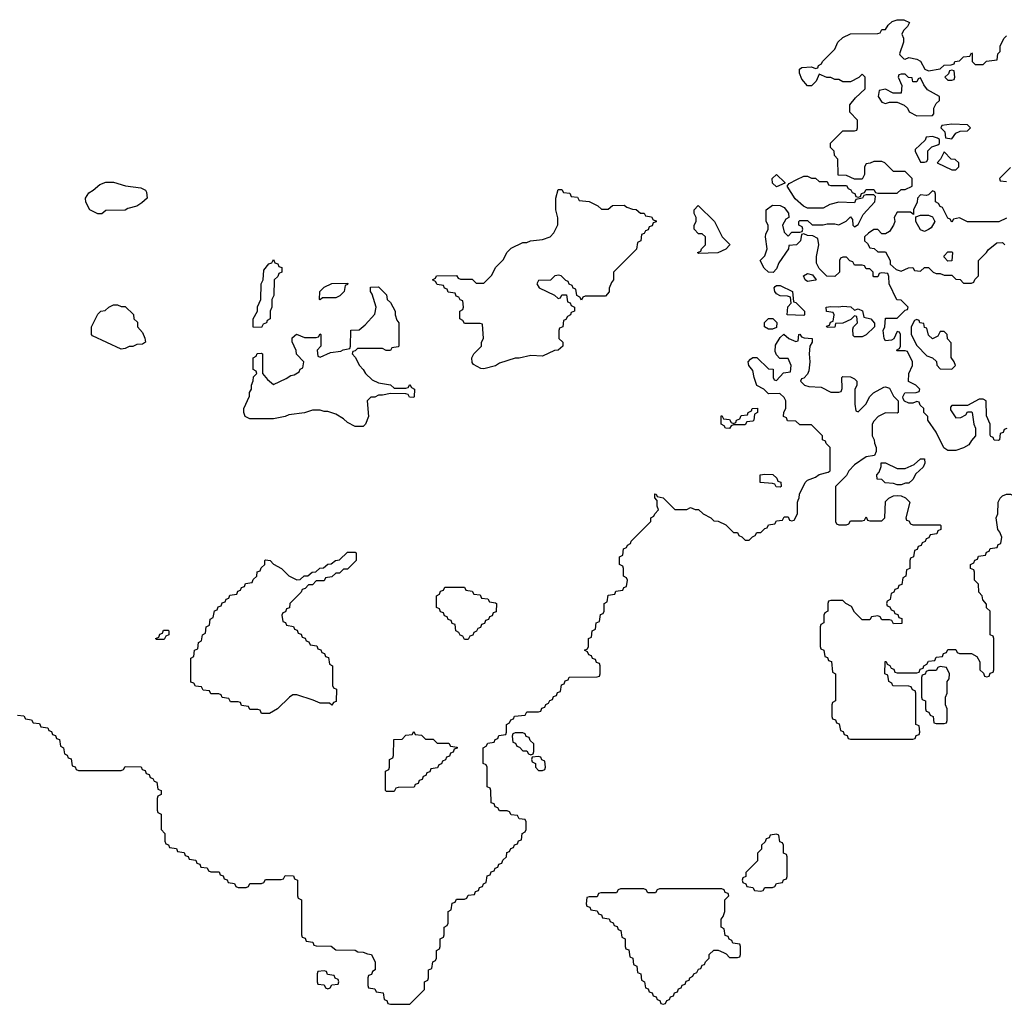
# Model space of a CAD drawing. Header units: inches. Extents: x 2701323 to 2964515, y 494916 to 722124.
# Tile 418 of 656: x 2831629 to 2836679, y 597414 to 602465. Entities that reach past the tile are written whole.
import ezdxf

# ---------------------------------------------------------------- set-up
doc = ezdxf.new("R2010")
doc.units = ezdxf.units.IN
doc.header["$MEASUREMENT"] = 0
doc.layers.add('C8539', color=7, linetype='Continuous')
doc.layers.add('C8630', color=7, linetype='Continuous')

msp = doc.modelspace()

# ---------------------------------------------------------------- linework, layer by layer
at = {"layer": 'C8539', "color": 2, "elevation": 2}
for points in [[(2831618, 598898), (2831650, 598894), (2831658, 598878), (2831690, 598874), (2831698, 598858), (2831730, 598854), (2831738, 598838), (2831772.7, 598832.7), (2831778, 598818), (2831792.7, 598812.7), (2831798, 598798), (2831812.7, 598792.7), (2831818, 598778), (2831832.7, 598772.7), (2831838, 598738), (2831854, 598730), (2831858, 598698), (2831872.7, 598692.7), (2831878, 598678), (2831892.7, 598672.7), (2831898, 598638), (2831912.7, 598632.7), (2831918, 598618), (2831930, 598614), (2832150, 598614), (2832162, 598618), (2832170, 598634), (2832252.7, 598632.7), (2832258, 598618), (2832272.7, 598612.7), (2832278, 598598), (2832292.7, 598592.7), (2832298, 598578), (2832312.7, 598572.7), (2832318, 598558), (2832332.7, 598552.7), (2832338, 598518), (2832354, 598510), (2832354, 598490), (2832338, 598482), (2832334, 598470), (2832334, 598410), (2832338, 598398), (2832354, 598390), (2832354, 598310), (2832374, 598290), (2832374, 598250), (2832378, 598238), (2832392.7, 598232.7), (2832398, 598218), (2832432.7, 598212.7), (2832438, 598198), (2832472.7, 598192.7), (2832478, 598178), (2832492.7, 598172.7), (2832498, 598158), (2832532.7, 598152.7), (2832538, 598138), (2832552.7, 598132.7), (2832558, 598118), (2832590, 598114), (2832598, 598098), (2832610, 598094), (2832652.7, 598092.7), (2832658, 598078), (2832672.7, 598072.7), (2832678, 598058), (2832692.7, 598052.7), (2832698, 598038), (2832730, 598034), (2832738, 598018), (2832750, 598014), (2832790, 598014), (2832802, 598018), (2832810, 598034), (2832870, 598034), (2832882, 598038), (2832890, 598054), (2832970, 598054), (2832982, 598058), (2832990, 598074), (2833032.7, 598072.7), (2833038, 598058), (2833054, 598050), (2833054, 597970), (2833058, 597958), (2833074, 597950), (2833074, 597770), (2833078, 597758), (2833092.7, 597752.7), (2833098, 597738), (2833132.7, 597732.7), (2833138, 597718), (2833150, 597714), (2833227.3, 597712.7), (2833250, 597694), (2833350, 597692), (2833363.6, 597683.6), (2833390, 597682), (2833412.7, 597672.7), (2833434, 597670), (2833452, 597630), (2833452, 597590), (2833438, 597582), (2833432.7, 597567.3), (2833418, 597562), (2833414, 597550), (2833414, 597510), (2833418, 597498), (2833450, 597494), (2833458, 597478), (2833492.7, 597472.7), (2833498, 597438), (2833512.7, 597432.7), (2833518, 597418), (2833530, 597414), (2833630, 597414), (2833706, 597490), (2833706, 597530), (2833722, 597538), (2833726, 597550), (2833726, 597590), (2833742, 597598), (2833747.3, 597632.7), (2833762, 597638), (2833766, 597650), (2833766, 597690), (2833782, 597698), (2833786, 597710), (2833786, 597750), (2833802, 597758), (2833806, 597770), (2833806, 597810), (2833822, 597818), (2833826, 597830), (2833826, 597890), (2833842, 597898), (2833847.3, 597932.7), (2833862, 597938), (2833870, 597954), (2833910, 597954), (2833922, 597958), (2833930, 597974), (2833962, 597978), (2833967.3, 597992.7), (2833982, 597998), (2833987.3, 598012.7), (2834002, 598018), (2834007.3, 598032.7), (2834022, 598038), (2834027.3, 598072.7), (2834042, 598078), (2834047.3, 598092.7), (2834062, 598098), (2834067.3, 598112.7), (2834082, 598118), (2834087.3, 598132.7), (2834102, 598138), (2834107.3, 598152.7), (2834126, 598170), (2834127.3, 598192.7), (2834142, 598198), (2834147.3, 598212.7), (2834162, 598218), (2834167.3, 598232.7), (2834182, 598238), (2834187.3, 598252.7), (2834202, 598258), (2834206, 598290), (2834222, 598298), (2834226, 598310), (2834226, 598350), (2834222, 598362), (2834190, 598366), (2834182, 598382), (2834150, 598386), (2834142, 598402), (2834130, 598406), (2834090, 598406), (2834082, 598422), (2834067.3, 598427.3), (2834062, 598442), (2834047.3, 598447.3), (2834046, 598510), (2834042, 598522), (2834026, 598530), (2834026, 598630), (2834022, 598642), (2834006, 598650), (2834006, 598730), (2834022, 598738), (2834030, 598754), (2834062, 598758), (2834067.3, 598772.7), (2834082, 598778), (2834087.3, 598792.7), (2834122, 598798), (2834126, 598810), (2834126, 598850), (2834142, 598858), (2834147.3, 598872.7), (2834162, 598878), (2834167.3, 598892.7), (2834222, 598898), (2834230, 598914), (2834290, 598914), (2834302, 598918), (2834307.3, 598932.7), (2834322, 598938), (2834327.3, 598952.7), (2834342, 598958), (2834347.3, 598972.7), (2834362, 598978), (2834367.3, 598992.7), (2834382, 598998), (2834387.3, 599012.7), (2834402, 599018), (2834407.3, 599052.7), (2834422, 599058), (2834427.3, 599072.7), (2834442, 599078), (2834447.3, 599092.7), (2834590, 599094), (2834602, 599098), (2834606, 599110), (2834606, 599150), (2834602, 599162), (2834587.3, 599167.3), (2834582, 599182), (2834567.3, 599187.3), (2834562, 599202), (2834547.3, 599207.3), (2834542, 599222), (2834526, 599230), (2834542, 599238), (2834546, 599250), (2834546, 599290), (2834562, 599298), (2834566, 599330), (2834582, 599338), (2834586, 599370), (2834602, 599378), (2834607.3, 599412.7), (2834622, 599418), (2834626, 599430), (2834626, 599470), (2834642, 599478), (2834647.3, 599512.7), (2834682, 599518), (2834687.3, 599532.7), (2834722, 599538), (2834727.3, 599552.7), (2834742, 599558), (2834746, 599590), (2834742, 599602), (2834726, 599610), (2834726, 599650), (2834722, 599662), (2834706, 599670), (2834706, 599710), (2834722, 599718), (2834726, 599750), (2834742, 599758), (2834746, 599770), (2834762, 599778), (2834766, 599790), (2834866, 599890), (2834866, 599910), (2834882, 599918), (2834886, 599930), (2834906, 599950), (2834898, 599970), (2834898, 599998), (2834896.5, 600000)], [(2834942, 600000), (2834990, 599952), (2835050, 599952), (2835070, 599962), (2835092.7, 599952.7), (2835110, 599952), (2835134, 599930), (2835174, 599910), (2835190, 599894), (2835211.6, 599891.6), (2835250, 599874), (2835290, 599834), (2835310, 599834), (2835318, 599818), (2835332.7, 599812.7), (2835350, 599794), (2835370, 599794), (2835387.3, 599812.7), (2835402, 599818), (2835410, 599834), (2835430, 599834), (2835450, 599854), (2835462, 599858), (2835470, 599874), (2835502, 599878), (2835510, 599894), (2835542, 599898), (2835550, 599914), (2835570, 599914), (2835578, 599898), (2835590, 599894), (2835602, 599898), (2835618, 599930), (2835618, 599990), (2835622.1, 600000)], [(2836183.6, 600000), (2836194, 599990), (2836174, 599910), (2836178, 599898), (2836190, 599894), (2836198, 599878), (2836210, 599874), (2836350, 599874), (2836354, 599870), (2836354, 599850), (2836338, 599842), (2836332.7, 599827.3), (2836298, 599822), (2836292.7, 599807.3), (2836278, 599802), (2836272.7, 599787.3), (2836258, 599782), (2836252.7, 599767.3), (2836238, 599762), (2836232.7, 599747.3), (2836218, 599742), (2836214, 599710), (2836198, 599702), (2836194, 599690), (2836194, 599650), (2836178, 599642), (2836174, 599610), (2836158, 599602), (2836152.7, 599567.3), (2836138, 599562), (2836132.7, 599547.3), (2836118, 599542), (2836112.7, 599527.3), (2836098, 599522), (2836094, 599490), (2836078, 599482), (2836074, 599470), (2836078, 599458), (2836092.7, 599452.7), (2836098, 599438), (2836112.7, 599432.7), (2836118, 599418), (2836132.7, 599412.7), (2836138, 599398), (2836152.7, 599392.7), (2836152.7, 599367.3), (2836110, 599366), (2836102, 599382), (2836090, 599386), (2836050, 599386), (2836042, 599402), (2836030, 599406), (2835998, 599402), (2835990, 599386), (2835950, 599386), (2835910, 599426), (2835894.6, 599454.6), (2835866, 599470), (2835850, 599486), (2835790, 599486), (2835778, 599482), (2835774, 599470), (2835774, 599430), (2835758, 599422), (2835754, 599410), (2835754, 599370), (2835738, 599362), (2835734, 599350), (2835734, 599250), (2835738, 599238), (2835754, 599230), (2835758, 599198), (2835772.7, 599192.7), (2835778, 599178), (2835792.7, 599172.7), (2835798, 599118), (2835814, 599110), (2835814, 598970), (2835798, 598962), (2835794, 598950), (2835794, 598890), (2835798, 598878), (2835812.7, 598872.7), (2835818, 598858), (2835832.7, 598852.7), (2835838, 598818), (2835852.7, 598812.7), (2835858, 598798), (2835872.7, 598792.7), (2835878, 598778), (2835890, 598774), (2836210, 598774), (2836222, 598778), (2836227.3, 598792.7), (2836242, 598798), (2836246, 598810), (2836242, 598842), (2836226, 598850), (2836226, 599010), (2836222, 599022), (2836207.3, 599027.3), (2836202, 599042), (2836190, 599046), (2836107.3, 599047.3), (2836102, 599062), (2836086, 599070), (2836082, 599102), (2836066, 599110), (2836067.3, 599172.7), (2836072.7, 599172.7), (2836078, 599158), (2836092.7, 599152.7), (2836098, 599138), (2836112.7, 599132.7), (2836118, 599118), (2836130, 599114), (2836230, 599114), (2836242, 599118), (2836247.3, 599132.7), (2836262, 599138), (2836266, 599150), (2836282, 599158), (2836290, 599174), (2836322, 599178), (2836330, 599194), (2836362, 599198), (2836367.3, 599212.7), (2836382, 599218), (2836390, 599234), (2836430, 599234), (2836438, 599218), (2836450, 599214), (2836510, 599214), (2836538, 599198), (2836554, 599170), (2836554, 599130), (2836572.7, 599112.7), (2836578, 599098), (2836590, 599094), (2836602, 599098), (2836607.3, 599112.7), (2836622, 599118), (2836626, 599130), (2836626, 599290), (2836622, 599302), (2836606, 599310), (2836606, 599430), (2836588.4, 599448.4), (2836587.3, 599467.3), (2836568.4, 599488.4), (2836566, 599510), (2836548.4, 599528.4), (2836546, 599570), (2836526, 599590), (2836526, 599630), (2836522, 599642), (2836506, 599650), (2836506, 599670), (2836522, 599678), (2836527.3, 599692.7), (2836542, 599698), (2836547.3, 599712.7), (2836582, 599718), (2836587.3, 599732.7), (2836602, 599738), (2836607.3, 599752.7), (2836642, 599758), (2836647.3, 599772.7), (2836662, 599778), (2836666, 599810), (2836656.4, 599836.4), (2836646, 599850), (2836638, 599910), (2836646, 599930), (2836648, 599990), (2836653, 600000)], [(2835814, 600000), (2835814, 599890), (2835818, 599878), (2835830, 599874), (2835870, 599874), (2835882, 599878), (2835890, 599894), (2835950, 599894), (2835962, 599898), (2835970, 599914), (2835978, 599898), (2835990, 599894), (2836050, 599894), (2836066, 599910), (2836070, 599994), (2836076, 600000)]]:
    msp.add_lwpolyline(points, dxfattribs=at)
for points in [[(2833230, 598948), (2833218, 598958), (2833170, 598958), (2833134.6, 598974.6), (2833050, 599002), (2833030, 599002), (2833012, 598990), (2832951.1, 598928.9), (2832910, 598906), (2832870, 598906), (2832862, 598922), (2832850, 598926), (2832810, 598926), (2832802, 598942), (2832767.3, 598947.3), (2832762, 598962), (2832750, 598966), (2832710, 598966), (2832702, 598982), (2832667.3, 598987.3), (2832662, 599002), (2832650, 599006), (2832610, 599006), (2832602, 599022), (2832570, 599026), (2832562, 599042), (2832530, 599046), (2832522, 599062), (2832507.3, 599067.3), (2832506, 599190), (2832522, 599198), (2832526, 599230), (2832542, 599238), (2832546, 599270), (2832562, 599278), (2832566, 599310), (2832582, 599318), (2832586, 599350), (2832602, 599358), (2832606, 599390), (2832622, 599398), (2832627.3, 599432.7), (2832642, 599438), (2832647.3, 599452.7), (2832662, 599458), (2832667.3, 599472.7), (2832682, 599478), (2832687.3, 599492.7), (2832702, 599498), (2832707.3, 599512.7), (2832742, 599518), (2832747.3, 599532.7), (2832762, 599538), (2832767.3, 599552.7), (2832782, 599558), (2832787.3, 599572.7), (2832822, 599578), (2832827.3, 599592.7), (2832846, 599610), (2832847.3, 599632.7), (2832862, 599638), (2832867.3, 599652.7), (2832886, 599670), (2832886, 599690), (2832890, 599694), (2832914, 599690), (2832931.6, 599671.6), (2832972, 599650), (2833010, 599612), (2833050, 599592), (2833067.3, 599592.7), (2833088.7, 599611.3), (2833107.3, 599612.7), (2833128.7, 599631.3), (2833147.3, 599632.7), (2833168.7, 599651.3), (2833187.3, 599652.7), (2833208.7, 599671.3), (2833227.3, 599672.7), (2833248.7, 599691.3), (2833270, 599694), (2833310, 599734), (2833350, 599734), (2833354, 599730), (2833354, 599690), (2833310, 599646), (2833290, 599646), (2833270, 599626), (2833250, 599626), (2833230, 599606), (2833198, 599602), (2833190, 599586), (2833150, 599586), (2833130, 599566), (2833110, 599566), (2833092.7, 599547.3), (2833078, 599542), (2833072.7, 599527.3), (2833014, 599470), (2833012.7, 599447.3), (2832998, 599442), (2832992.7, 599427.3), (2832978, 599422), (2832974, 599410), (2832978, 599378), (2832992.7, 599372.7), (2832998, 599358), (2833032.7, 599352.7), (2833038, 599338), (2833052.7, 599332.7), (2833058, 599318), (2833072.7, 599312.7), (2833078, 599298), (2833092.7, 599292.7), (2833098, 599278), (2833112.7, 599272.7), (2833118, 599258), (2833152.7, 599252.7), (2833158, 599238), (2833172.7, 599232.7), (2833178, 599218), (2833192.7, 599212.7), (2833198, 599198), (2833212.7, 599192.7), (2833218, 599158), (2833234, 599150), (2833234, 599050), (2833238, 599038), (2833254, 599030), (2833252.7, 598967.3), (2833238, 598962)], [(2833910, 599286), (2833902, 599302), (2833887.3, 599307.3), (2833882, 599322), (2833866, 599330), (2833862, 599362), (2833847.3, 599367.3), (2833842, 599382), (2833827.3, 599387.3), (2833822, 599402), (2833807.3, 599407.3), (2833802, 599422), (2833787.3, 599427.3), (2833782, 599442), (2833766, 599450), (2833766, 599510), (2833782, 599518), (2833787.3, 599532.7), (2833802, 599538), (2833810, 599554), (2833910, 599554), (2833918, 599538), (2833950, 599534), (2833958, 599518), (2833990, 599514), (2833998, 599498), (2834030, 599494), (2834038, 599478), (2834070, 599474), (2834074, 599470), (2834072.7, 599427.3), (2834058, 599422), (2834052.7, 599407.3), (2834038, 599402), (2834032.7, 599387.3), (2834018, 599382), (2834012.7, 599367.3), (2833998, 599362), (2833992.7, 599347.3), (2833978, 599342), (2833972.7, 599327.3), (2833958, 599322), (2833952.7, 599307.3), (2833938, 599302), (2833930, 599286)], [(2832330, 599286), (2832326, 599290), (2832342, 599298), (2832347.3, 599312.7), (2832362, 599318), (2832367.3, 599332.7), (2832390, 599334), (2832394, 599330), (2832394, 599310), (2832378, 599302), (2832370, 599286)], [(2836350, 599146), (2836338, 599142), (2836330, 599126), (2836290, 599126), (2836278, 599122), (2836272.7, 599107.3), (2836258, 599102), (2836254, 599090), (2836254, 598990), (2836258, 598978), (2836274, 598970), (2836274, 598930), (2836278, 598918), (2836292.7, 598912.7), (2836298, 598898), (2836314, 598890), (2836318, 598858), (2836330, 598854), (2836370, 598854), (2836382, 598858), (2836386, 598870), (2836386, 598930), (2836378, 598950), (2836378, 598990), (2836386, 599010), (2836386, 599070), (2836396.4, 599083.6), (2836398, 599110), (2836382, 599142)], [(2833710, 598774), (2833750, 598774), (2833770, 598754), (2833830, 598754), (2833838, 598738), (2833872.7, 598732.7), (2833872.7, 598727.3), (2833858, 598722), (2833852.7, 598707.3), (2833838, 598702), (2833832.7, 598687.3), (2833818, 598682), (2833812.7, 598667.3), (2833798, 598662), (2833792.7, 598647.3), (2833778, 598642), (2833772.7, 598627.3), (2833738, 598622), (2833732.7, 598607.3), (2833718, 598602), (2833712.7, 598587.3), (2833698, 598582), (2833692.7, 598567.3), (2833678, 598562), (2833672.7, 598547.3), (2833658, 598542), (2833652.7, 598527.3), (2833570, 598526), (2833558, 598522), (2833550, 598506), (2833510, 598506), (2833506, 598510), (2833506, 598610), (2833522, 598618), (2833526, 598630), (2833526, 598670), (2833542, 598678), (2833546, 598690), (2833547.3, 598772.7), (2833590, 598774), (2833610, 598794), (2833642, 598798), (2833650, 598814), (2833658, 598798), (2833690, 598794)], [(2834210, 598806), (2834170, 598806), (2834158, 598802), (2834154, 598790), (2834158, 598758), (2834172.7, 598752.7), (2834178, 598738), (2834192.7, 598732.7), (2834210, 598714), (2834230, 598714), (2834238, 598698), (2834250, 598694), (2834262, 598698), (2834266, 598710), (2834266, 598750), (2834247.3, 598767.3), (2834242, 598782), (2834227.3, 598787.3), (2834222, 598802)], [(2834290, 598686), (2834258, 598682), (2834254, 598670), (2834258, 598658), (2834274, 598650), (2834274, 598630), (2834290, 598614), (2834310, 598614), (2834322, 598618), (2834326, 598630), (2834322, 598662), (2834307.3, 598667.3), (2834302, 598682)], [(2835510, 598286), (2835478, 598282), (2835472.7, 598267.3), (2835458, 598262), (2835452.7, 598247.3), (2835434, 598230), (2835434, 598210), (2835414, 598190), (2835414, 598150), (2835354, 598090), (2835354, 598070), (2835338, 598062), (2835334, 598050), (2835338, 598038), (2835352.7, 598032.7), (2835358, 598018), (2835390, 598014), (2835398, 597998), (2835430, 597994), (2835442, 597998), (2835450, 598014), (2835490, 598014), (2835502, 598018), (2835510, 598034), (2835542, 598038), (2835547.3, 598052.7), (2835562, 598058), (2835566, 598070), (2835566, 598170), (2835562, 598182), (2835546, 598190), (2835546, 598230), (2835542, 598242), (2835527.3, 598247.3), (2835522, 598282)], [(2835230, 598006), (2834910, 598006), (2834898, 598002), (2834890, 597986), (2834850, 597986), (2834842, 598002), (2834830, 598006), (2834710, 598006), (2834698, 598002), (2834690, 597986), (2834610, 597986), (2834598, 597982), (2834590, 597966), (2834550, 597966), (2834538, 597962), (2834534, 597930), (2834538, 597918), (2834552.7, 597912.7), (2834558, 597898), (2834590, 597894), (2834598, 597878), (2834612.7, 597872.7), (2834618, 597858), (2834652.7, 597852.7), (2834658, 597838), (2834672.7, 597832.7), (2834678, 597818), (2834692.7, 597812.7), (2834698, 597798), (2834712.7, 597792.7), (2834718, 597758), (2834734, 597750), (2834734, 597710), (2834738, 597698), (2834752.7, 597692.7), (2834758, 597658), (2834774, 597650), (2834778, 597618), (2834794, 597610), (2834798, 597578), (2834814, 597570), (2834818, 597538), (2834834, 597530), (2834838, 597498), (2834852.7, 597492.7), (2834858, 597478), (2834872.7, 597472.7), (2834878, 597458), (2834892.7, 597452.7), (2834898, 597438), (2834912.7, 597432.7), (2834918, 597418), (2834930, 597414), (2834942, 597418), (2834947.3, 597432.7), (2834962, 597438), (2834967.3, 597452.7), (2834982, 597458), (2834987.3, 597472.7), (2835002, 597478), (2835007.3, 597492.7), (2835022, 597498), (2835027.3, 597512.7), (2835042, 597518), (2835047.3, 597532.7), (2835062, 597538), (2835066, 597550), (2835082, 597558), (2835086, 597570), (2835102, 597578), (2835110, 597594), (2835122, 597598), (2835130, 597614), (2835142, 597618), (2835147.3, 597632.7), (2835166, 597650), (2835166, 597670), (2835188.4, 597691.6), (2835212, 597692), (2835239.6, 597679.6), (2835252.7, 597672.7), (2835270, 597654), (2835310, 597654), (2835322, 597658), (2835326, 597670), (2835326, 597710), (2835322, 597722), (2835287.3, 597727.3), (2835282, 597742), (2835267.3, 597747.3), (2835262, 597762), (2835247.3, 597767.3), (2835242, 597802), (2835226, 597810), (2835226, 597850), (2835236.4, 597863.6), (2835246, 597890), (2835246, 597950), (2835266, 597970), (2835262, 597982), (2835247.3, 597987.3), (2835242, 598002)], [(2833190, 597586), (2833158, 597582), (2833154, 597570), (2833154, 597530), (2833158, 597518), (2833190, 597514), (2833198, 597498), (2833210, 597494), (2833222, 597498), (2833230, 597514), (2833262, 597518), (2833266, 597530), (2833262, 597542), (2833247.3, 597547.3), (2833242, 597562), (2833207.3, 597567.3), (2833202, 597582)]]:
    msp.add_lwpolyline(points, close=True, dxfattribs=at)
at = {"layer": 'C8630', "color": 2, "elevation": 2}
for points in [[(2836692.7, 600367.3), (2836678, 600362), (2836672.7, 600347.3), (2836658, 600342), (2836654, 600310), (2836650, 600306), (2836627.3, 600307.3), (2836622, 600322), (2836610, 600326), (2836607.3, 600332.7), (2836606, 600390), (2836587.3, 600432.7), (2836586, 600510), (2836570, 600518), (2836550, 600518), (2836490, 600486), (2836410, 600486), (2836403.6, 600476.4), (2836403.6, 600463.6), (2836430, 600422), (2836456.4, 600423.6), (2836482, 600438), (2836490, 600454), (2836510, 600454), (2836514, 600450), (2836522, 600390), (2836532, 600370), (2836532, 600330), (2836510, 600306), (2836496.9, 600283.1), (2836470, 600268), (2836430, 600255.3), (2836390, 600255.3), (2836369.3, 600269.3), (2836330, 600348), (2836286, 600410), (2836286, 600430), (2836266, 600450), (2836266, 600470), (2836247.3, 600487.3), (2836242, 600502), (2836230, 600506), (2836210, 600498), (2836190, 600498), (2836167.3, 600507.3), (2836160.4, 600520.4), (2836158, 600530), (2836168.7, 600551.3), (2836227.3, 600552.7), (2836242, 600558), (2836246, 600570), (2836226, 600590), (2836188.4, 600608.4), (2836188.7, 600650), (2836208, 600690), (2836208, 600710), (2836182, 600762), (2836170, 600766), (2836130, 600766), (2836126, 600770), (2836142, 600778), (2836146, 600790), (2836146, 600850), (2836142, 600862), (2836130, 600866), (2836112.7, 600827.3), (2836099.6, 600820.4), (2836070, 600818), (2836062, 600830), (2836058, 600870), (2836066, 600890), (2836070, 600934), (2836130, 600934), (2836170, 600974), (2836182, 600978), (2836186, 600990), (2836150, 601026), (2836127.3, 601027.3), (2836088, 601110), (2836087.3, 601147.3), (2836082, 601162), (2836050, 601166), (2836038, 601162), (2836030, 601146), (2836010, 601146), (2836006, 601150), (2836006, 601170), (2835990, 601186), (2835970, 601186), (2835962, 601202), (2835950, 601206), (2835910, 601206), (2835902, 601222), (2835887.3, 601227.3), (2835870, 601246), (2835850, 601246), (2835838, 601242), (2835834, 601230), (2835834, 601170), (2835810, 601148), (2835768.4, 601148.4), (2835728.7, 601188.7), (2835716.4, 601216.4), (2835715.3, 601250), (2835728, 601310), (2835722, 601342), (2835696.4, 601356.4), (2835670, 601358), (2835650, 601366), (2835638, 601362), (2835634, 601330), (2835614, 601310), (2835574, 601306), (2835572, 601290), (2835522, 601218), (2835510, 601186), (2835492.7, 601167.3), (2835468.9, 601168.9), (2835448, 601190), (2835426, 601230), (2835450, 601254), (2835462, 601290), (2835454, 601350), (2835455.3, 601364.7), (2835468, 601390), (2835468, 601410), (2835458, 601430), (2835458, 601490), (2835490, 601514), (2835530, 601511.3), (2835550, 601502), (2835571.6, 601471.6), (2835574, 601450), (2835558, 601442), (2835542, 601410), (2835550, 601374), (2835570, 601354), (2835590, 601374), (2835630, 601374), (2835642, 601378), (2835646, 601390), (2835642, 601402), (2835626, 601410), (2835626, 601430), (2835630, 601434), (2835670, 601434), (2835692.7, 601412.7), (2835750, 601412), (2835770, 601418), (2835810, 601418), (2835830, 601412), (2835868.4, 601431.6), (2835890, 601454), (2835899.6, 601439.6), (2835902, 601410), (2835910, 601402), (2835930, 601414), (2835954.6, 601465.4), (2836015.3, 601530), (2836018, 601558), (2836010, 601566), (2835970, 601566), (2835958, 601562), (2835951.6, 601548.4), (2835918, 601542), (2835910, 601526), (2835830, 601528), (2835783.6, 601516.4), (2835750, 601498), (2835670, 601498), (2835648.9, 601508.9), (2835606.3, 601546.3), (2835566, 601610), (2835576.4, 601623.6), (2835614.6, 601645.4), (2835650, 601662), (2835670, 601662), (2835690, 601652), (2835710, 601652), (2835730, 601634), (2835770, 601634), (2835778, 601618), (2835790, 601614), (2835870, 601614), (2835878, 601598), (2835892.7, 601592.7), (2835898, 601578), (2835912.7, 601572.7), (2835918, 601558), (2835930, 601554), (2835942, 601558), (2835947.3, 601572.7), (2835962, 601578), (2835970, 601594), (2836010, 601594), (2836018, 601578), (2836030, 601574), (2836130, 601574), (2836150, 601594), (2836170, 601594), (2836206, 601610), (2836206, 601650), (2836170, 601686), (2836110, 601686), (2836066, 601730), (2836050, 601738), (2836010, 601738), (2835991.6, 601728.4), (2835970, 601726), (2835962, 601710), (2835962, 601670), (2835950, 601646), (2835910, 601646), (2835870, 601666), (2835827.3, 601667.3), (2835826, 601750), (2835808.4, 601768.4), (2835806, 601790), (2835788.4, 601808.4), (2835788.4, 601831.6), (2835850, 601894), (2835910, 601894), (2835922, 601898), (2835926, 601910), (2835926, 601950), (2835886, 601990), (2835887.3, 602027.3), (2835916.4, 602063.6), (2835966, 602110), (2835966, 602170), (2835950, 602186), (2835932.7, 602167.3), (2835890, 602146), (2835850, 602146), (2835830, 602158), (2835810, 602158), (2835790, 602168), (2835768.4, 602168.4), (2835730, 602186), (2835714, 602150), (2835690, 602126), (2835670, 602126), (2835640.2, 602160.2), (2835628.7, 602190), (2835628.9, 602211.1), (2835640.4, 602219.6), (2835690, 602222), (2835710, 602214), (2835722, 602218), (2835726, 602230), (2835742, 602238), (2835746, 602250), (2835810, 602314), (2835826, 602350), (2835850, 602374), (2835890, 602392), (2836030, 602394), (2836042, 602398), (2836050, 602414), (2836070, 602414), (2836083.1, 602436.9), (2836104.7, 602455.3), (2836130, 602464.7), (2836163.6, 602463.6), (2836192, 602450), (2836182, 602430), (2836162, 602410), (2836154, 602390), (2836162, 602370), (2836162, 602350), (2836142, 602290), (2836143.6, 602283.6), (2836163.6, 602263.6), (2836170, 602262), (2836190, 602271.3), (2836230, 602262), (2836250, 602252), (2836271.6, 602211.6), (2836290, 602202), (2836350, 602212), (2836370, 602231.3), (2836407.3, 602232.7), (2836422, 602238), (2836426, 602250), (2836450, 602254), (2836470, 602274), (2836502, 602278), (2836510, 602294), (2836514, 602290), (2836514, 602250), (2836530, 602234), (2836570, 602234), (2836588.4, 602251.6), (2836642, 602258), (2836646, 602290), (2836658, 602302), (2836658, 602330), (2836678, 602370), (2836690, 602382)], [(2836710, 601706), (2836654, 601650), (2836658, 601638), (2836690, 601634)], [(2836690, 601446), (2836651.6, 601428.4), (2836490, 601428), (2836450, 601448), (2836418, 601442), (2836410, 601426), (2836402, 601442), (2836390, 601446), (2836362, 601502), (2836350, 601506), (2836342, 601522), (2836326, 601530), (2836326, 601570), (2836322, 601582), (2836310, 601586), (2836290, 601566), (2836278, 601562), (2836250, 601566), (2836234, 601550), (2836231.6, 601528.4), (2836214, 601490), (2836214, 601466), (2836198, 601478), (2836130, 601478), (2836114, 601450), (2836118, 601430), (2836111.3, 601410), (2836090, 601378), (2836070, 601366), (2836050, 601366), (2836030, 601388), (2836010, 601388), (2835982, 601370), (2835962, 601350), (2835962, 601330), (2835976.9, 601316.9), (2835990, 601294), (2836011.6, 601291.6), (2836030, 601274), (2836070, 601274), (2836094, 601230), (2836094, 601210), (2836123.6, 601183.6), (2836150, 601174), (2836188.4, 601191.6), (2836210, 601194), (2836218, 601178), (2836250, 601174), (2836270, 601194), (2836290, 601194), (2836314, 601170), (2836330, 601162), (2836350, 601162), (2836370, 601154), (2836410, 601154), (2836430, 601134), (2836452.7, 601132.7), (2836470, 601114), (2836510, 601114), (2836522, 601118), (2836527.3, 601132.7), (2836546, 601150), (2836546, 601230), (2836588, 601270), (2836596.4, 601283.6), (2836640.4, 601319.6), (2836670, 601322), (2836682, 601310)], [(2835622.1, 600000), (2835627.3, 600012.7), (2835628.4, 600031.6), (2835658, 600090), (2835670, 600102), (2835710, 600118), (2835730, 600131.3), (2835776.4, 600143.6), (2835786, 600150), (2835786, 600270), (2835766, 600290), (2835762, 600302), (2835746, 600310), (2835746, 600330), (2835690, 600386), (2835630, 600386), (2835610, 600406), (2835567.3, 600407.3), (2835562, 600422), (2835546, 600430), (2835548.4, 600451.6), (2835558, 600470), (2835558, 600510), (2835550, 600526), (2835527.3, 600547.3), (2835470, 600546), (2835446, 600570), (2835410, 600588.7), (2835395.3, 600630), (2835390, 600666), (2835368, 600690), (2835366, 600710), (2835376.4, 600723.6), (2835390, 600731.3), (2835410, 600731.3), (2835470, 600674), (2835492.7, 600672.7), (2835494, 600630), (2835498, 600618), (2835510, 600614), (2835547.3, 600652.7), (2835582, 600658), (2835586, 600690), (2835570, 600726), (2835527.3, 600727.3), (2835510, 600746), (2835503.1, 600763.1), (2835505.6, 600794.4), (2835530, 600834), (2835548, 600852), (2835574, 600830), (2835610, 600814), (2835622, 600818), (2835626, 600850), (2835630, 600852), (2835638, 600838), (2835652.7, 600832.7), (2835694, 600830), (2835694, 600810), (2835682, 600790), (2835678, 600750), (2835682, 600710), (2835676.9, 600663.1), (2835670, 600646), (2835650, 600626), (2835638, 600622), (2835634, 600610), (2835654, 600590), (2835676.4, 600583.6), (2835739.6, 600579.6), (2835790, 600554), (2835830, 600554), (2835842, 600558), (2835847.3, 600572.7), (2835846, 600630), (2835850, 600634), (2835890, 600632), (2835910, 600622), (2835922, 600610), (2835922, 600590), (2835912.7, 600567.3), (2835912.7, 600492.7), (2835918, 600458), (2835930, 600454), (2835970, 600494), (2835988, 600530), (2836008.9, 600551.1), (2836060.4, 600579.6), (2836070, 600582), (2836090, 600574), (2836110, 600534), (2836134, 600510), (2836134, 600450), (2836130, 600446), (2836070, 600448), (2836031.6, 600428.4), (2836010, 600406), (2836002, 600390), (2836002, 600330), (2836012, 600310), (2836012.7, 600292.7), (2836022, 600270), (2836022, 600250), (2836014, 600230), (2835970, 600222), (2835910, 600182), (2835882, 600150), (2835870, 600126), (2835814, 600070), (2835814, 600000)], [(2834896.5, 600000), (2834887.3, 600012.7), (2834887.3, 600032.7), (2834894, 600030), (2834898, 600018), (2834930, 600012), (2834942, 600000)], [(2836076, 600000), (2836086, 600010), (2836110, 600022), (2836130, 600024.7), (2836150, 600022), (2836171.6, 600011.6), (2836183.6, 600000)], [(2836653, 600000), (2836658, 600010), (2836670, 600022), (2836690, 600031.3), (2836711.1, 600031.1), (2836730, 600022), (2836750, 600022), (2836794, 600000)]]:
    msp.add_lwpolyline(points, dxfattribs=at)
for points in [[(2836410, 602206), (2836398, 602202), (2836392.7, 602187.3), (2836374, 602170), (2836390, 602154), (2836410, 602154), (2836422, 602158), (2836426, 602170), (2836422, 602202)], [(2836170, 602186), (2836150, 602186), (2836138, 602182), (2836134, 602170), (2836152.7, 602127.3), (2836150, 602088), (2836108.4, 602088.4), (2836070, 602108), (2836038, 602102), (2836032, 602070), (2836050, 602042), (2836070, 602034), (2836090, 602042), (2836130, 602042), (2836165.4, 602025.4), (2836182, 602010), (2836191.6, 601991.6), (2836230, 601972), (2836310, 601974), (2836318, 601982), (2836318, 602010), (2836330, 602034), (2836346, 602050), (2836346, 602070), (2836285.2, 602105.2), (2836266, 602130), (2836250, 602166), (2836238, 602162), (2836230, 602146), (2836210, 602146), (2836206, 602166), (2836188.4, 602168.4)], [(2836410, 601928), (2836358, 601922), (2836354, 601910), (2836374, 601890), (2836378, 601858), (2836410, 601854), (2836430, 601882), (2836452.7, 601892.7), (2836490, 601894), (2836506, 601910), (2836490, 601926)], [(2836310, 601866), (2836278, 601862), (2836272.7, 601847.3), (2836222, 601798), (2836222, 601790), (2836250, 601734), (2836270, 601734), (2836282, 601738), (2836286, 601750), (2836287.3, 601792.7), (2836307.3, 601812.7), (2836338, 601822), (2836346, 601830), (2836346, 601850), (2836336.4, 601856.4)], [(2836370, 601786), (2836351.6, 601748.4), (2836334, 601730), (2836410, 601694), (2836430, 601694), (2836446, 601710), (2836446, 601730), (2836427.3, 601747.3), (2836406, 601750)], [(2835510, 601608), (2835490, 601626), (2835489, 601650), (2835510, 601671.3), (2835554, 601630), (2835554, 601626)], [(2832030, 601468), (2831988.9, 601488.9), (2831968.4, 601528.4), (2831966, 601550), (2831983.1, 601576.9), (2832006, 601590), (2832040.4, 601619.6), (2832070, 601631.3), (2832110, 601631.3), (2832171.6, 601611.6), (2832250, 601602), (2832274, 601590), (2832279.6, 601579.6), (2832282, 601550), (2832255.3, 601524.7), (2832230, 601508.7), (2832183.6, 601496.4), (2832170, 601488), (2832070, 601486), (2832050, 601468)], [(2834612.7, 601492.7), (2834647.3, 601492.7), (2834670, 601511.3), (2834730, 601514), (2834743.6, 601503.6), (2834772.7, 601492.7), (2834791.3, 601491.3), (2834812.7, 601472.7), (2834831.6, 601471.6), (2834838, 601458), (2834870, 601454), (2834878, 601438), (2834892.7, 601432.7), (2834892.7, 601427.3), (2834878, 601422), (2834872.7, 601407.3), (2834858, 601402), (2834852.7, 601387.3), (2834838, 601382), (2834832.7, 601367.3), (2834818, 601362), (2834814, 601330), (2834798, 601322), (2834792.7, 601287.3), (2834674, 601170), (2834674, 601130), (2834663.6, 601116.4), (2834652.7, 601087.3), (2834651.6, 601068.4), (2834632.7, 601047.3), (2834530, 601046), (2834518, 601042), (2834510, 601026), (2834502, 601042), (2834486, 601050), (2834482, 601082), (2834467.3, 601087.3), (2834462, 601102), (2834447.3, 601107.3), (2834442, 601122), (2834430, 601126), (2834406, 601150), (2834394.6, 601154.6), (2834374, 601150), (2834351.6, 601128.4), (2834290, 601126), (2834282, 601110), (2834294, 601090), (2834371.6, 601051.6), (2834390, 601034), (2834402, 601038), (2834410, 601054), (2834432.7, 601052.7), (2834438, 601018), (2834452.7, 601012.7), (2834458, 600998), (2834474, 600990), (2834474, 600970), (2834458, 600962), (2834454, 600950), (2834438, 600942), (2834430, 600926), (2834418, 600922), (2834414, 600890), (2834398, 600882), (2834394, 600870), (2834394, 600830), (2834414, 600810), (2834414, 600790), (2834391.3, 600768.7), (2834372.7, 600767.3), (2834310, 600738), (2834250, 600742), (2834190, 600728.7), (2834170, 600728.7), (2834090, 600702), (2834070, 600689), (2834010, 600674), (2833994.6, 600674.6), (2833956.4, 600696.4), (2833950, 600706), (2833948, 600730), (2833958, 600750), (2833998, 600790), (2833998, 600810), (2834008, 600830), (2834002, 600902), (2833990, 600906), (2833910, 600906), (2833902, 600922), (2833886, 600930), (2833886, 600970), (2833902, 600978), (2833906, 600990), (2833902, 601022), (2833887.3, 601027.3), (2833882, 601042), (2833867.3, 601047.3), (2833862, 601062), (2833827.3, 601067.3), (2833822, 601082), (2833807.3, 601087.3), (2833802, 601102), (2833770, 601106), (2833762, 601122), (2833746, 601130), (2833762, 601138), (2833766, 601150), (2833870, 601152), (2833878, 601138), (2833890, 601134), (2833950, 601134), (2833970, 601114), (2834010, 601114), (2834050, 601154), (2834070, 601194), (2834110, 601234), (2834128, 601270), (2834150, 601292), (2834210, 601322), (2834230, 601322), (2834248.9, 601331.1), (2834310, 601338), (2834348.9, 601351.1), (2834368.9, 601371.1), (2834388.4, 601411.6), (2834388.4, 601448.4), (2834378, 601490), (2834378, 601550), (2834390, 601594), (2834410, 601594), (2834418, 601578), (2834450, 601574), (2834458, 601558), (2834490, 601554), (2834498, 601538), (2834550, 601532), (2834594, 601510)], [(2835110, 601266), (2835106, 601270), (2835122, 601278), (2835126, 601290), (2835146, 601310), (2835146, 601350), (2835130, 601366), (2835110, 601366), (2835088, 601390), (2835088, 601410), (2835098, 601430), (2835098, 601450), (2835088, 601470), (2835088, 601490), (2835108.7, 601511.3), (2835192, 601430), (2835231.6, 601351.6), (2835270, 601314), (2835271.3, 601310), (2835250, 601288), (2835210, 601268)], [(2836270, 601378), (2836250, 601386), (2836226, 601430), (2836226, 601454), (2836250, 601462), (2836290, 601462), (2836310, 601454), (2836322, 601430), (2836303.6, 601396.4), (2836290, 601388)], [(2832870, 600886), (2832827.3, 600887.3), (2832826, 600930), (2832848, 600970), (2832848.4, 600991.6), (2832866, 601030), (2832868, 601110), (2832878, 601130), (2832880.4, 601179.6), (2832907.3, 601212.7), (2832922, 601218), (2832930, 601234), (2832938, 601218), (2832952.7, 601212.7), (2832958, 601198), (2832972.7, 601192.7), (2832974, 601170), (2832958, 601162), (2832952.7, 601147.3), (2832934, 601130), (2832932, 601050), (2832922, 601030), (2832922, 600990), (2832914, 600970), (2832914, 600930), (2832898, 600922), (2832894, 600910), (2832878, 600902)], [(2836390, 601226), (2836370, 601246), (2836370, 601254), (2836390, 601274), (2836410, 601274), (2836414, 601270), (2836410, 601228)], [(2835670, 601122), (2835658, 601130), (2835648.4, 601151.6), (2835670, 601162), (2835696, 601156), (2835714, 601130), (2835710, 601128)], [(2833530, 600768), (2833508.4, 600768.4), (2833490, 600778), (2833362, 600778), (2833350, 600766), (2833338, 600762), (2833334, 600750), (2833350, 600734), (2833372, 600690), (2833390.9, 600670.9), (2833402, 600650), (2833436.9, 600616.9), (2833470, 600602), (2833531.1, 600591.1), (2833550, 600574), (2833610, 600574), (2833622, 600578), (2833630, 600594), (2833638, 600578), (2833654, 600570), (2833652, 600530), (2833650, 600526), (2833628.4, 600528.4), (2833622, 600542), (2833610, 600546), (2833530, 600548), (2833490, 600538), (2833470, 600538), (2833450, 600528.7), (2833430, 600528), (2833412, 600510), (2833418, 600430), (2833402, 600390), (2833390, 600378), (2833350, 600378), (2833310, 600398), (2833290, 600418), (2833250, 600442), (2833210, 600455.3), (2833190, 600455.3), (2833170, 600462), (2833130, 600462), (2833090, 600448.7), (2833010, 600438), (2832990, 600428.7), (2832930, 600418), (2832810, 600418), (2832786, 600430), (2832778, 600450), (2832778, 600470), (2832807.3, 600532.7), (2832808.4, 600551.6), (2832818, 600570), (2832818, 600590), (2832827.3, 600612.7), (2832828, 600632), (2832846, 600650), (2832842, 600662), (2832826, 600670), (2832826, 600730), (2832842, 600738), (2832847.3, 600752.7), (2832870, 600754), (2832874, 600750), (2832874, 600650), (2832899.6, 600619.6), (2832930, 600594), (2832996.4, 600623.6), (2833020.4, 600639.6), (2833036.4, 600643.6), (2833062, 600658), (2833067.3, 600672.7), (2833082, 600678), (2833086, 600710), (2833048.4, 600748.4), (2833047.3, 600767.3), (2833027.3, 600812.7), (2833027.3, 600832.7), (2833048.4, 600851.6), (2833090, 600834), (2833150, 600834), (2833162, 600838), (2833170, 600854), (2833174, 600850), (2833174, 600790), (2833154, 600770), (2833158, 600738), (2833170, 600734), (2833223.1, 600756.9), (2833275.3, 600764.7), (2833288.4, 600771.6), (2833322, 600778), (2833326, 600790), (2833327.3, 600872.7), (2833370, 600874), (2833400.4, 600899.6), (2833450, 600954), (2833458, 600990), (2833436.4, 601056.4), (2833428, 601070), (2833428, 601092), (2833470, 601094), (2833510, 601054), (2833514, 601030), (2833530, 601014), (2833554, 600970), (2833554, 600950), (2833563.6, 600923.6), (2833574, 600910), (2833574, 600790), (2833570, 600786), (2833538, 600782)], [(2833170, 601028), (2833166, 601030), (2833168, 601070), (2833190, 601092), (2833230, 601111.3), (2833312.7, 601112.7), (2833310, 601106), (2833298, 601102), (2833294, 601070), (2833271.6, 601048.4), (2833250, 601038), (2833182, 601038)], [(2835650, 600948), (2835566, 600950), (2835568.4, 600991.6), (2835586, 601010), (2835582, 601042), (2835567.3, 601047.3), (2835530, 601048), (2835510, 601058), (2835502, 601070), (2835498, 601090), (2835503.1, 601096.9), (2835510, 601102), (2835530, 601102), (2835592, 601070), (2835598, 601018), (2835610, 601014), (2835654, 600970), (2835654, 600950)], [(2832150, 600994), (2832170, 600994), (2832212.7, 600952.7), (2832214, 600930), (2832232.7, 600912.7), (2832234, 600890), (2832259.6, 600859.6), (2832271.6, 600831.6), (2832274, 600810), (2832259.6, 600800.4), (2832230, 600798), (2832210, 600788), (2832190, 600788), (2832170, 600778), (2832150, 600775.3), (2832003.1, 600843.1), (2831998, 600850), (2831998, 600890), (2832030, 600954), (2832046, 600970), (2832067.3, 600972.7), (2832086, 600990), (2832110, 601002), (2832130, 601002)], [(2835910, 600974), (2835930, 600982), (2835951.3, 600971.3), (2835958, 600938), (2835994, 600930), (2836012.7, 600907.3), (2836014, 600890), (2835970, 600848), (2835950, 600838), (2835910, 600838), (2835904, 600844), (2835902, 600878), (2835906, 600890), (2835926, 600910), (2835922, 600942), (2835910, 600946), (2835892.7, 600927.3), (2835850, 600908), (2835814, 600906), (2835810, 600888), (2835770, 600886), (2835767.3, 600892.7), (2835782, 600898), (2835787.3, 600912.7), (2835802, 600918), (2835806, 600950), (2835802, 600962), (2835767.3, 600967.3), (2835766, 600990), (2835790, 600994), (2835830, 600991.3), (2835850, 600996), (2835891.1, 600991.1)], [(2835470, 600878), (2835449.1, 600889.1), (2835448.4, 600911.6), (2835470, 600932), (2835491.6, 600931.6), (2835511.6, 600911.6), (2835510, 600886), (2835490, 600878)], [(2836230, 600926), (2836218, 600922), (2836202, 600890), (2836202, 600850), (2836230, 600794), (2836281, 600741), (2836311, 600731), (2836331.3, 600711.3), (2836332.7, 600692.7), (2836350, 600674), (2836410, 600672), (2836428, 600690), (2836422, 600710), (2836407.3, 600732.7), (2836407.3, 600807.3), (2836388.4, 600828.4), (2836386, 600850), (2836370, 600866), (2836350, 600866), (2836338, 600842), (2836310, 600828), (2836290, 600846), (2836282, 600882), (2836270, 600886), (2836266, 600906), (2836246, 600910), (2836242, 600922)], [(2835270, 600368), (2835248.7, 600368.7), (2835242, 600382), (2835226, 600390), (2835226, 600430), (2835230, 600434), (2835238, 600418), (2835270, 600414), (2835278, 600398), (2835290, 600394), (2835302, 600398), (2835306, 600410), (2835322, 600418), (2835330, 600434), (2835362, 600438), (2835366, 600450), (2835382, 600458), (2835386, 600470), (2835412.7, 600472.7), (2835414, 600450), (2835398, 600442), (2835394, 600410), (2835390, 600406), (2835358, 600402), (2835350, 600386), (2835290, 600386), (2835278, 600382)], [(2836130, 600078), (2836110, 600086), (2836068.4, 600088.4), (2836050, 600106), (2836027.3, 600107.3), (2836026, 600130), (2836036.4, 600143.6), (2836047.3, 600172.7), (2836048, 600192), (2836070, 600192), (2836130, 600162), (2836170, 600162), (2836216.4, 600183.6), (2836248.7, 600211.3), (2836270, 600212), (2836271.3, 600190), (2836262, 600170), (2836224.7, 600135.3), (2836210, 600106), (2836190, 600088), (2836172.7, 600087.3), (2836150, 600078)], [(2835530, 600066), (2835508.7, 600068.7), (2835502, 600082), (2835490, 600086), (2835426, 600090), (2835426, 600130), (2835450, 600134), (2835491.6, 600131.6), (2835512.7, 600112.7), (2835518, 600098), (2835532.7, 600092.7), (2835534, 600070)]]:
    msp.add_lwpolyline(points, close=True, dxfattribs=at)

doc.saveas('drawing.dxf')
